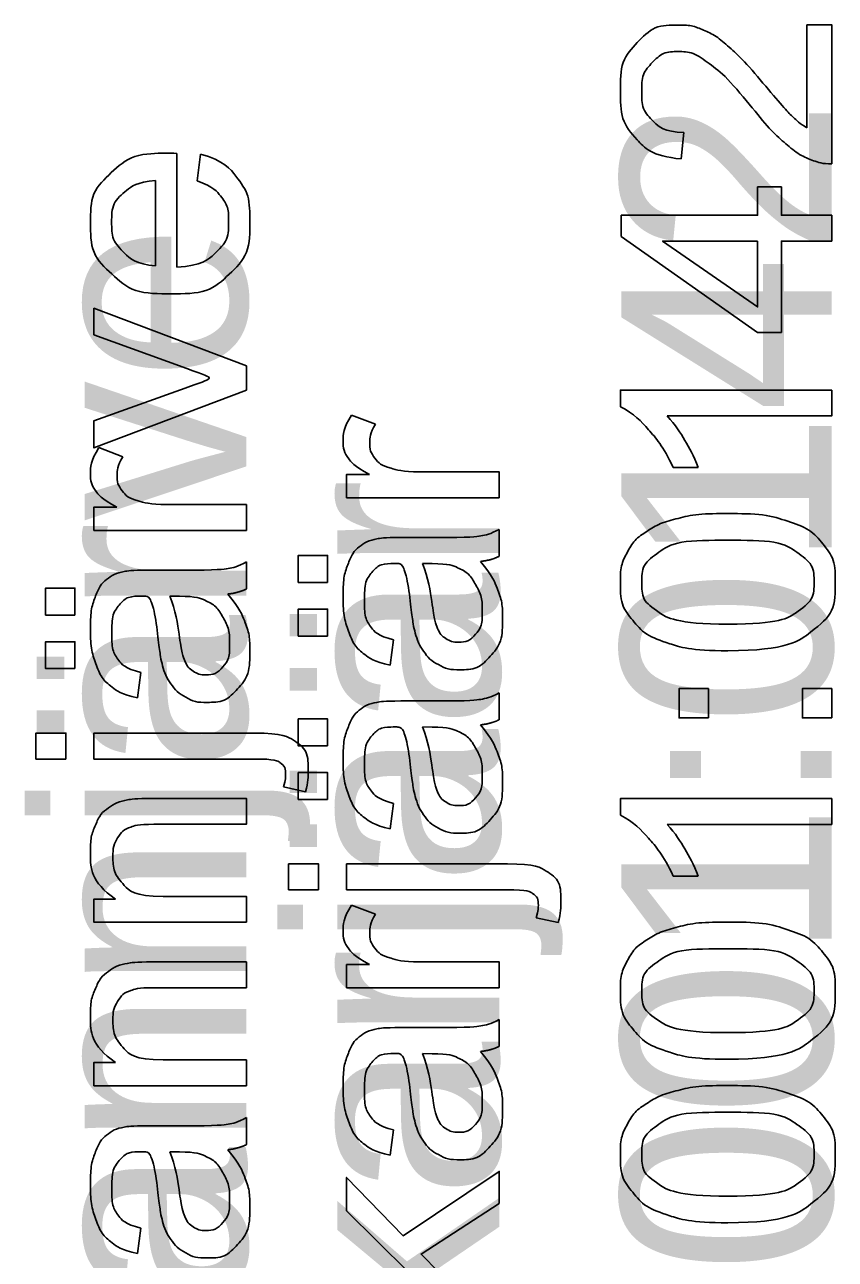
# Model space of a CAD drawing. Extents: x 700746 to 706058, y 6570320 to 6580460.
# Drawn here: x 704191.82 to 704213.76, y 6575242.65 to 6575276.09 of the extents above; entities that cross this region are included whole.
import ezdxf

# ---------------------------------------------------------------- set-up
doc = ezdxf.new("R2010")
doc.units = 0
doc.layers.add('kataster', color=7, linetype='Continuous')
doc.layers.add('Kataster tekst', color=7, linetype='Continuous')

msp = doc.modelspace()

# ---------------------------------------------------------------- linework, layer by layer
at = {"layer": 'kataster'}
for points in [[(704212.996, 6575276.092), (704213.669, 6575276.092), (704213.669, 6575272.326)], [(704212.996, 6575273.299), (704212.996, 6575276.092)], [(704209.668, 6575273.177), (704209.594, 6575272.456)], [(704195.94, 6575272.606), (704195.94, 6575269.525)], [(704196.492, 6575271.863), (704196.583, 6575272.586)], [(704195.367, 6575269.564), (704195.367, 6575271.871)], [(704213.669, 6575270.232), (704212.305, 6575270.232), (704212.305, 6575267.76), (704211.662, 6575267.76), (704207.969, 6575270.358), (704207.969, 6575270.931), (704211.662, 6575270.931), (704211.662, 6575271.7), (704212.305, 6575271.7), (704212.305, 6575270.931), (704213.669, 6575270.931), (704213.669, 6575270.232)], [(704211.662, 6575270.232), (704209.088, 6575270.232), (704211.662, 6575268.448), (704211.662, 6575270.232)], [(704196.215, 6575266.777), (704193.694, 6575267.693), (704193.694, 6575268.413), (704197.826, 6575266.851), (704197.826, 6575266.193)], [(704197.826, 6575266.193), (704193.694, 6575264.629), (704193.694, 6575265.367), (704196.168, 6575266.252)], [(704207.947, 6575265.745), (704207.947, 6575266.196), (704213.669, 6575266.196)], [(704213.669, 6575266.196), (704213.669, 6575265.496), (704209.21, 6575265.496)], [(704200.666, 6575265.521), (704201.314, 6575265.276)], [(704193.826, 6575264.637), (704194.474, 6575264.392)], [(704210.054, 6575264.097), (704209.378, 6575264.097)], [(704204.666, 6575263.28), (704200.534, 6575263.28), (704200.534, 6575263.91), (704201.16, 6575263.91)], [(704202.502, 6575263.979), (704204.666, 6575263.979), (704204.666, 6575263.28)], [(704195.662, 6575263.095), (704197.826, 6575263.095), (704197.826, 6575262.396)], [(704197.826, 6575262.396), (704193.694, 6575262.396), (704193.694, 6575263.026), (704194.32, 6575263.026)], [(704204.666, 6575262.424), (704204.666, 6575261.694)], [(704202.002, 6575262.202), (704202.935, 6575262.202)], [(704197.826, 6575261.54), (704197.826, 6575260.81)], [(704200.021, 6575260.986), (704199.226, 6575260.986), (704199.226, 6575261.716), (704200.021, 6575261.716), (704200.021, 6575260.986)], [(704202.85, 6575261.495), (704202.593, 6575261.498)], [(704195.162, 6575261.318), (704196.095, 6575261.318)], [(704193.181, 6575260.102), (704192.386, 6575260.102), (704192.386, 6575260.832), (704193.181, 6575260.832), (704193.181, 6575260.102)], [(704196.01, 6575260.611), (704195.753, 6575260.614)], [(704200.021, 6575259.535), (704199.226, 6575259.535), (704199.226, 6575260.265), (704200.021, 6575260.265), (704200.021, 6575259.535)], [(704201.807, 6575259.43), (704201.716, 6575258.744)], [(704193.181, 6575258.651), (704192.386, 6575258.651), (704192.386, 6575259.381), (704193.181, 6575259.381), (704193.181, 6575258.651)], [(704194.967, 6575258.546), (704194.876, 6575257.86)], [(704210.332, 6575257.315), (704209.537, 6575257.315), (704209.537, 6575258.111), (704210.332, 6575258.111), (704210.332, 6575257.315)], [(704213.669, 6575257.315), (704212.874, 6575257.315), (704212.874, 6575258.111), (704213.669, 6575258.111), (704213.669, 6575257.315)], [(704202.002, 6575257.775), (704202.935, 6575257.775)], [(704204.666, 6575257.997), (704204.666, 6575257.267)], [(704200.021, 6575256.559), (704199.226, 6575256.559), (704199.226, 6575257.289), (704200.021, 6575257.289), (704200.021, 6575256.559)], [(704192.938, 6575256.204), (704192.126, 6575256.204), (704192.126, 6575256.904), (704192.938, 6575256.904), (704192.938, 6575256.204)], [(704198.034, 6575256.204), (704193.694, 6575256.204), (704193.694, 6575256.904), (704198.048, 6575256.904)], [(704202.85, 6575257.068), (704202.593, 6575257.071)], [(704200.021, 6575255.108), (704199.226, 6575255.108), (704199.226, 6575255.838), (704200.021, 6575255.838), (704200.021, 6575255.108)], [(704199.425, 6575255.318), (704198.831, 6575255.447)], [(704195.286, 6575255.136), (704197.826, 6575255.136), (704197.826, 6575254.436), (704195.315, 6575254.436)], [(704207.947, 6575254.679), (704207.947, 6575255.13), (704213.669, 6575255.13)], [(704213.669, 6575255.13), (704213.669, 6575254.431), (704209.21, 6575254.431)], [(704201.807, 6575255.003), (704201.716, 6575254.317)], [(704199.778, 6575252.661), (704198.966, 6575252.661), (704198.966, 6575253.361), (704199.778, 6575253.361), (704199.778, 6575252.661)], [(704204.874, 6575252.661), (704200.534, 6575252.661), (704200.534, 6575253.361), (704204.888, 6575253.361)], [(704210.054, 6575253.032), (704209.378, 6575253.032)], [(704197.826, 6575251.782), (704193.694, 6575251.782), (704193.694, 6575252.412), (704194.281, 6575252.412)], [(704195.571, 6575252.481), (704197.826, 6575252.481), (704197.826, 6575251.782)], [(704200.666, 6575252.249), (704201.314, 6575252.004)], [(704206.265, 6575251.775), (704205.671, 6575251.904)], [(704195.286, 6575250.709), (704197.826, 6575250.709), (704197.826, 6575250.009), (704195.315, 6575250.009)], [(704204.666, 6575250.007), (704200.534, 6575250.007), (704200.534, 6575250.637), (704201.16, 6575250.637)], [(704202.502, 6575250.707), (704204.666, 6575250.707), (704204.666, 6575250.007)], [(704204.666, 6575249.151), (704204.666, 6575248.421)], [(704202.002, 6575248.93), (704202.935, 6575248.93)], [(704195.571, 6575248.054), (704197.826, 6575248.054), (704197.826, 6575247.355)], [(704202.85, 6575248.222), (704202.593, 6575248.226)], [(704197.826, 6575247.355), (704193.694, 6575247.355), (704193.694, 6575247.985), (704194.281, 6575247.985)], [(704197.826, 6575246.49), (704197.826, 6575245.76)], [(704195.162, 6575246.269), (704196.095, 6575246.269)], [(704201.807, 6575246.158), (704201.716, 6575245.472)], [(704196.01, 6575245.561), (704195.753, 6575245.565)], [(704204.666, 6575241.608), (704198.966, 6575241.608), (704198.966, 6575242.308), (704202.214, 6575242.308), (704200.534, 6575243.966), (704200.534, 6575244.872), (704202.069, 6575243.293), (704204.666, 6575245.033), (704204.666, 6575244.169), (704202.553, 6575242.796), (704203.028, 6575242.308), (704204.666, 6575242.308), (704204.666, 6575241.608)], [(704194.967, 6575243.497), (704194.876, 6575242.811)]]:
    msp.add_lwpolyline(points, dxfattribs=at)
for points, degree in [([(704209.594, 6575272.456), (704208.79, 6575272.53), (704208.369, 6575273.012), (704207.947, 6575273.494), (704207.947, 6575274.307), (704207.947, 6575275.127), (704208.402, 6575275.606), (704208.856, 6575276.084), (704209.529, 6575276.084), (704209.871, 6575276.084), (704210.201, 6575275.944), (704210.531, 6575275.804), (704210.896, 6575275.48), (704211.262, 6575275.156), (704211.899, 6575274.403), (704212.428, 6575273.773), (704212.616, 6575273.594), (704212.805, 6575273.415), (704212.996, 6575273.299)], 3), ([(704213.669, 6575272.326), (704213.416, 6575272.318), (704213.182, 6575272.407), (704212.797, 6575272.551), (704212.424, 6575272.869), (704212.051, 6575273.186), (704211.562, 6575273.784), (704210.799, 6575274.712), (704210.354, 6575275.037), (704209.909, 6575275.363), (704209.512, 6575275.363), (704209.096, 6575275.363), (704208.811, 6575275.066), (704208.525, 6575274.769), (704208.525, 6575274.291), (704208.525, 6575273.787), (704208.828, 6575273.484), (704209.131, 6575273.181), (704209.668, 6575273.177)], 3), ([(704196.583, 6575272.586), (704197.217, 6575272.415), (704197.567, 6575271.953), (704197.917, 6575271.49), (704197.917, 6575270.771), (704197.917, 6575269.865), (704197.359, 6575269.334), (704196.801, 6575268.804), (704195.795, 6575268.804), (704194.753, 6575268.804), (704194.178, 6575269.34), (704193.603, 6575269.877), (704193.603, 6575270.732), (704193.603, 6575271.56), (704194.167, 6575272.085), (704194.731, 6575272.61), (704195.753, 6575272.61), (704195.816, 6575272.61), (704195.94, 6575272.606)], 3), ([(704195.367, 6575271.871), (704194.844, 6575271.824), (704194.582, 6575271.606), (704194.176, 6575271.272), (704194.176, 6575270.739), (704194.176, 6575270.257), (704194.5, 6575269.928), (704194.824, 6575269.599), (704195.367, 6575269.564)], 3), ([(704195.94, 6575269.525), (704196.62, 6575269.564), (704196.982, 6575269.91), (704197.343, 6575270.256), (704197.343, 6575270.774), (704197.343, 6575271.159), (704197.14, 6575271.431), (704196.937, 6575271.704), (704196.492, 6575271.863)], 3), ([(704196.168, 6575266.252), (704196.569, 6575266.396), (704197.001, 6575266.516), (704196.674, 6575266.61), (704196.215, 6575266.777)], 3), ([(704201.16, 6575263.91), (704200.722, 6575264.15), (704200.582, 6575264.354), (704200.443, 6575264.558), (704200.443, 6575264.803), (704200.443, 6575265.156), (704200.666, 6575265.521)], 3), ([(704209.378, 6575264.097), (704209.102, 6575264.684), (704208.709, 6575265.123), (704208.316, 6575265.562), (704207.947, 6575265.745)], 3), ([(704209.21, 6575265.496), (704209.451, 6575265.244), (704209.692, 6575264.834), (704209.933, 6575264.424), (704210.054, 6575264.097)], 3), ([(704201.314, 6575265.276), (704201.164, 6575265.021), (704201.164, 6575264.766), (704201.164, 6575264.537), (704201.302, 6575264.355), (704201.44, 6575264.173), (704201.685, 6575264.096), (704202.059, 6575263.979), (704202.502, 6575263.979)], 3), ([(704194.32, 6575263.026), (704193.882, 6575263.266), (704193.742, 6575263.47), (704193.603, 6575263.674), (704193.603, 6575263.919), (704193.603, 6575264.272), (704193.826, 6575264.637)], 3), ([(704194.474, 6575264.392), (704194.324, 6575264.137), (704194.324, 6575263.882), (704194.324, 6575263.653), (704194.462, 6575263.471), (704194.6, 6575263.289), (704194.845, 6575263.212), (704195.219, 6575263.095), (704195.662, 6575263.095)], 3), ([(704210.858, 6575259.136), (704209.847, 6575259.136), (704209.23, 6575259.344), (704208.613, 6575259.552), (704208.28, 6575259.962), (704207.947, 6575260.371), (704207.947, 6575260.993), (704207.947, 6575261.452), (704208.132, 6575261.798), (704208.316, 6575262.145), (704208.664, 6575262.37), (704209.012, 6575262.594), (704209.511, 6575262.722), (704210.011, 6575262.85), (704210.858, 6575262.85), (704211.86, 6575262.85), (704212.477, 6575262.644), (704213.094, 6575262.439), (704213.429, 6575262.029), (704213.764, 6575261.619), (704213.764, 6575260.993), (704213.764, 6575260.169), (704213.176, 6575259.699), (704212.463, 6575259.136), (704210.858, 6575259.136)], 3), ([(704202.935, 6575262.202), (704203.91, 6575262.202), (704204.169, 6575262.247), (704204.428, 6575262.292), (704204.666, 6575262.424)], 3), ([(704201.716, 6575258.744), (704201.276, 6575258.837), (704201.005, 6575259.051), (704200.735, 6575259.265), (704200.589, 6575259.669), (704200.443, 6575260.073), (704200.443, 6575260.605), (704200.443, 6575261.134), (704200.567, 6575261.464), (704200.692, 6575261.794), (704200.88, 6575261.95), (704201.069, 6575262.105), (704201.357, 6575262.167), (704201.536, 6575262.202), (704202.002, 6575262.202)], 3), ([(704210.858, 6575259.857), (704212.264, 6575259.857), (704212.727, 6575260.185), (704213.191, 6575260.512), (704213.191, 6575260.993), (704213.191, 6575261.474), (704212.726, 6575261.802), (704212.26, 6575262.129), (704210.858, 6575262.129), (704209.45, 6575262.129), (704208.988, 6575261.802), (704208.525, 6575261.475), (704208.525, 6575260.985), (704208.525, 6575260.505), (704208.933, 6575260.217), (704209.454, 6575259.857), (704210.858, 6575259.857)], 3), ([(704196.095, 6575261.318), (704197.07, 6575261.318), (704197.329, 6575261.363), (704197.588, 6575261.408), (704197.826, 6575261.54)], 3), ([(704204.157, 6575261.555), (704204.486, 6575261.164), (704204.621, 6575260.805), (704204.757, 6575260.445), (704204.757, 6575260.033), (704204.757, 6575259.353), (704204.425, 6575258.988), (704204.093, 6575258.622), (704203.576, 6575258.622), (704203.273, 6575258.622), (704203.023, 6575258.76), (704202.772, 6575258.898), (704202.621, 6575259.122), (704202.469, 6575259.345), (704202.392, 6575259.625), (704202.337, 6575259.831), (704202.287, 6575260.247), (704202.186, 6575261.094), (704202.046, 6575261.495), (704201.902, 6575261.498), (704201.863, 6575261.498), (704201.434, 6575261.498), (704201.258, 6575261.301), (704201.021, 6575261.033), (704201.021, 6575260.505), (704201.021, 6575260.012), (704201.194, 6575259.778), (704201.367, 6575259.543), (704201.807, 6575259.43)], 3), ([(704202.593, 6575261.498), (704202.749, 6575261.117), (704202.857, 6575260.354), (704202.92, 6575259.922), (704202.997, 6575259.743), (704203.075, 6575259.564), (704203.225, 6575259.467), (704203.374, 6575259.37), (704203.557, 6575259.37), (704203.836, 6575259.37), (704204.023, 6575259.581), (704204.209, 6575259.793), (704204.209, 6575260.201), (704204.209, 6575260.605), (704204.033, 6575260.92), (704203.856, 6575261.234), (704203.549, 6575261.382), (704203.312, 6575261.495), (704202.85, 6575261.495)], 3), ([(704204.666, 6575261.694), (704204.448, 6575261.586), (704204.157, 6575261.555)], 2), ([(704194.876, 6575257.86), (704194.436, 6575257.953), (704194.165, 6575258.167), (704193.895, 6575258.381), (704193.749, 6575258.785), (704193.603, 6575259.189), (704193.603, 6575259.721), (704193.603, 6575260.25), (704193.727, 6575260.58), (704193.852, 6575260.91), (704194.04, 6575261.066), (704194.229, 6575261.221), (704194.517, 6575261.283), (704194.696, 6575261.318), (704195.162, 6575261.318)], 3), ([(704197.826, 6575260.81), (704197.608, 6575260.702), (704197.317, 6575260.671)], 2), ([(704197.317, 6575260.671), (704197.646, 6575260.28), (704197.781, 6575259.921), (704197.917, 6575259.561), (704197.917, 6575259.149), (704197.917, 6575258.469), (704197.585, 6575258.104), (704197.253, 6575257.738), (704196.736, 6575257.738), (704196.433, 6575257.738), (704196.183, 6575257.876), (704195.932, 6575258.014), (704195.781, 6575258.238), (704195.629, 6575258.461), (704195.552, 6575258.741), (704195.497, 6575258.947), (704195.447, 6575259.363), (704195.346, 6575260.21), (704195.206, 6575260.611), (704195.062, 6575260.614), (704195.023, 6575260.614), (704194.594, 6575260.614), (704194.418, 6575260.416), (704194.181, 6575260.149), (704194.181, 6575259.621), (704194.181, 6575259.128), (704194.354, 6575258.894), (704194.527, 6575258.659), (704194.967, 6575258.546)], 3), ([(704195.753, 6575260.614), (704195.909, 6575260.233), (704196.017, 6575259.47), (704196.08, 6575259.038), (704196.157, 6575258.859), (704196.235, 6575258.68), (704196.385, 6575258.583), (704196.534, 6575258.486), (704196.717, 6575258.486), (704196.996, 6575258.486), (704197.183, 6575258.697), (704197.369, 6575258.909), (704197.369, 6575259.317), (704197.369, 6575259.721), (704197.193, 6575260.036), (704197.016, 6575260.35), (704196.709, 6575260.498), (704196.472, 6575260.611), (704196.01, 6575260.611)], 3), ([(704201.716, 6575254.317), (704201.276, 6575254.41), (704201.005, 6575254.624), (704200.735, 6575254.838), (704200.589, 6575255.242), (704200.443, 6575255.646), (704200.443, 6575256.178), (704200.443, 6575256.707), (704200.567, 6575257.037), (704200.692, 6575257.367), (704200.88, 6575257.523), (704201.069, 6575257.678), (704201.357, 6575257.74), (704201.536, 6575257.775), (704202.002, 6575257.775)], 3), ([(704202.935, 6575257.775), (704203.91, 6575257.775), (704204.169, 6575257.82), (704204.428, 6575257.865), (704204.666, 6575257.997)], 3), ([(704204.157, 6575257.128), (704204.486, 6575256.737), (704204.621, 6575256.378), (704204.757, 6575256.018), (704204.757, 6575255.606), (704204.757, 6575254.926), (704204.425, 6575254.561), (704204.093, 6575254.195), (704203.576, 6575254.195), (704203.273, 6575254.195), (704203.023, 6575254.333), (704202.772, 6575254.471), (704202.621, 6575254.695), (704202.469, 6575254.918), (704202.392, 6575255.198), (704202.337, 6575255.404), (704202.287, 6575255.82), (704202.186, 6575256.667), (704202.046, 6575257.068), (704201.902, 6575257.071), (704201.863, 6575257.071), (704201.434, 6575257.071), (704201.258, 6575256.874), (704201.021, 6575256.606), (704201.021, 6575256.078), (704201.021, 6575255.585), (704201.194, 6575255.351), (704201.367, 6575255.116), (704201.807, 6575255.003)], 3), ([(704204.666, 6575257.267), (704204.448, 6575257.159), (704204.157, 6575257.128)], 2), ([(704198.048, 6575256.904), (704198.81, 6575256.904), (704199.109, 6575256.706), (704199.498, 6575256.453), (704199.498, 6575255.866), (704199.498, 6575255.582), (704199.425, 6575255.318)], 3), ([(704202.593, 6575257.071), (704202.749, 6575256.69), (704202.857, 6575255.927), (704202.92, 6575255.495), (704202.997, 6575255.316), (704203.075, 6575255.137), (704203.225, 6575255.04), (704203.374, 6575254.943), (704203.557, 6575254.943), (704203.836, 6575254.943), (704204.023, 6575255.154), (704204.209, 6575255.366), (704204.209, 6575255.774), (704204.209, 6575256.178), (704204.033, 6575256.493), (704203.856, 6575256.807), (704203.549, 6575256.955), (704203.312, 6575257.068), (704202.85, 6575257.068)], 3), ([(704198.831, 6575255.447), (704198.886, 6575255.658), (704198.886, 6575255.779), (704198.886, 6575255.994), (704198.744, 6575256.099), (704198.602, 6575256.204), (704198.034, 6575256.204)], 3), ([(704194.281, 6575252.412), (704193.603, 6575252.867), (704193.603, 6575253.725), (704193.603, 6575254.098), (704193.737, 6575254.411), (704193.871, 6575254.724), (704194.089, 6575254.879), (704194.307, 6575255.035), (704194.606, 6575255.097), (704194.8, 6575255.136), (704195.286, 6575255.136)], 3), ([(704195.315, 6575254.436), (704194.887, 6575254.436), (704194.675, 6575254.355), (704194.464, 6575254.273), (704194.337, 6575254.065), (704194.211, 6575253.857), (704194.211, 6575253.577), (704194.211, 6575253.131), (704194.495, 6575252.806), (704194.778, 6575252.481), (704195.571, 6575252.481)], 3), ([(704209.378, 6575253.032), (704209.102, 6575253.619), (704208.709, 6575254.058), (704208.316, 6575254.497), (704207.947, 6575254.679)], 3), ([(704209.21, 6575254.431), (704209.451, 6575254.178), (704209.692, 6575253.768), (704209.933, 6575253.358), (704210.054, 6575253.032)], 3), ([(704204.888, 6575253.361), (704205.65, 6575253.361), (704205.949, 6575253.163), (704206.338, 6575252.91), (704206.338, 6575252.323), (704206.338, 6575252.039), (704206.265, 6575251.775)], 3), ([(704205.671, 6575251.904), (704205.726, 6575252.115), (704205.726, 6575252.236), (704205.726, 6575252.451), (704205.584, 6575252.556), (704205.442, 6575252.661), (704204.874, 6575252.661)], 3), ([(704201.16, 6575250.637), (704200.722, 6575250.878), (704200.582, 6575251.082), (704200.443, 6575251.286), (704200.443, 6575251.53), (704200.443, 6575251.884), (704200.666, 6575252.249)], 3), ([(704201.314, 6575252.004), (704201.164, 6575251.749), (704201.164, 6575251.493), (704201.164, 6575251.265), (704201.302, 6575251.083), (704201.44, 6575250.901), (704201.685, 6575250.823), (704202.059, 6575250.707), (704202.502, 6575250.707)], 3), ([(704210.858, 6575248.07), (704209.847, 6575248.07), (704209.23, 6575248.278), (704208.613, 6575248.486), (704208.28, 6575248.896), (704207.947, 6575249.306), (704207.947, 6575249.928), (704207.947, 6575250.386), (704208.132, 6575250.733), (704208.316, 6575251.08), (704208.664, 6575251.304), (704209.012, 6575251.528), (704209.511, 6575251.657), (704210.011, 6575251.785), (704210.858, 6575251.785), (704211.86, 6575251.785), (704212.477, 6575251.579), (704213.094, 6575251.373), (704213.429, 6575250.963), (704213.764, 6575250.553), (704213.764, 6575249.928), (704213.764, 6575249.104), (704213.176, 6575248.634), (704212.463, 6575248.07), (704210.858, 6575248.07)], 3), ([(704210.858, 6575248.792), (704212.264, 6575248.792), (704212.727, 6575249.119), (704213.191, 6575249.447), (704213.191, 6575249.928), (704213.191, 6575250.408), (704212.726, 6575250.736), (704212.26, 6575251.064), (704210.858, 6575251.064), (704209.45, 6575251.064), (704208.988, 6575250.737), (704208.525, 6575250.41), (704208.525, 6575249.92), (704208.525, 6575249.439), (704208.933, 6575249.151), (704209.454, 6575248.792), (704210.858, 6575248.792)], 3), ([(704194.281, 6575247.985), (704193.603, 6575248.44), (704193.603, 6575249.298), (704193.603, 6575249.671), (704193.737, 6575249.984), (704193.871, 6575250.297), (704194.089, 6575250.452), (704194.307, 6575250.608), (704194.606, 6575250.67), (704194.8, 6575250.709), (704195.286, 6575250.709)], 3), ([(704195.315, 6575250.009), (704194.887, 6575250.009), (704194.675, 6575249.928), (704194.464, 6575249.846), (704194.337, 6575249.638), (704194.211, 6575249.43), (704194.211, 6575249.15), (704194.211, 6575248.703), (704194.495, 6575248.379), (704194.778, 6575248.054), (704195.571, 6575248.054)], 3), ([(704202.935, 6575248.93), (704203.91, 6575248.93), (704204.169, 6575248.975), (704204.428, 6575249.019), (704204.666, 6575249.151)], 3), ([(704201.716, 6575245.472), (704201.276, 6575245.565), (704201.005, 6575245.779), (704200.735, 6575245.992), (704200.589, 6575246.396), (704200.443, 6575246.8), (704200.443, 6575247.333), (704200.443, 6575247.861), (704200.567, 6575248.192), (704200.692, 6575248.522), (704200.88, 6575248.677), (704201.069, 6575248.833), (704201.357, 6575248.895), (704201.536, 6575248.93), (704202.002, 6575248.93)], 3), ([(704204.666, 6575248.421), (704204.448, 6575248.313), (704204.157, 6575248.282)], 2), ([(704204.157, 6575248.282), (704204.486, 6575247.892), (704204.621, 6575247.532), (704204.757, 6575247.173), (704204.757, 6575246.761), (704204.757, 6575246.081), (704204.425, 6575245.715), (704204.093, 6575245.35), (704203.576, 6575245.35), (704203.273, 6575245.35), (704203.023, 6575245.488), (704202.772, 6575245.626), (704202.621, 6575245.849), (704202.469, 6575246.073), (704202.392, 6575246.353), (704202.337, 6575246.559), (704202.287, 6575246.975), (704202.186, 6575247.822), (704202.046, 6575248.222), (704201.902, 6575248.226), (704201.863, 6575248.226), (704201.434, 6575248.226), (704201.258, 6575248.028), (704201.021, 6575247.76), (704201.021, 6575247.233), (704201.021, 6575246.74), (704201.194, 6575246.505), (704201.367, 6575246.271), (704201.807, 6575246.158)], 3), ([(704202.593, 6575248.226), (704202.749, 6575247.845), (704202.857, 6575247.082), (704202.92, 6575246.65), (704202.997, 6575246.471), (704203.075, 6575246.292), (704203.225, 6575246.194), (704203.374, 6575246.097), (704203.557, 6575246.097), (704203.836, 6575246.097), (704204.023, 6575246.309), (704204.209, 6575246.521), (704204.209, 6575246.929), (704204.209, 6575247.333), (704204.033, 6575247.647), (704203.856, 6575247.962), (704203.549, 6575248.11), (704203.312, 6575248.222), (704202.85, 6575248.222)], 3), ([(704210.858, 6575243.643), (704209.847, 6575243.643), (704209.23, 6575243.851), (704208.613, 6575244.059), (704208.28, 6575244.469), (704207.947, 6575244.879), (704207.947, 6575245.501), (704207.947, 6575245.959), (704208.132, 6575246.306), (704208.316, 6575246.653), (704208.664, 6575246.877), (704209.012, 6575247.101), (704209.511, 6575247.23), (704210.011, 6575247.358), (704210.858, 6575247.358), (704211.86, 6575247.358), (704212.477, 6575247.152), (704213.094, 6575246.946), (704213.429, 6575246.536), (704213.764, 6575246.126), (704213.764, 6575245.501), (704213.764, 6575244.677), (704213.176, 6575244.207), (704212.463, 6575243.643), (704210.858, 6575243.643)], 3), ([(704196.095, 6575246.269), (704197.07, 6575246.269), (704197.329, 6575246.313), (704197.588, 6575246.358), (704197.826, 6575246.49)], 3), ([(704210.858, 6575244.364), (704212.264, 6575244.364), (704212.727, 6575244.692), (704213.191, 6575245.02), (704213.191, 6575245.501), (704213.191, 6575245.981), (704212.726, 6575246.309), (704212.26, 6575246.637), (704210.858, 6575246.637), (704209.45, 6575246.637), (704208.988, 6575246.31), (704208.525, 6575245.982), (704208.525, 6575245.493), (704208.525, 6575245.012), (704208.933, 6575244.724), (704209.454, 6575244.364), (704210.858, 6575244.364)], 3), ([(704194.876, 6575242.811), (704194.436, 6575242.904), (704194.165, 6575243.118), (704193.895, 6575243.331), (704193.749, 6575243.735), (704193.603, 6575244.139), (704193.603, 6575244.672), (704193.603, 6575245.2), (704193.727, 6575245.531), (704193.852, 6575245.861), (704194.04, 6575246.016), (704194.229, 6575246.172), (704194.517, 6575246.234), (704194.696, 6575246.269), (704195.162, 6575246.269)], 3), ([(704197.826, 6575245.76), (704197.608, 6575245.652), (704197.317, 6575245.621)], 2), ([(704197.317, 6575245.621), (704197.646, 6575245.231), (704197.781, 6575244.871), (704197.917, 6575244.512), (704197.917, 6575244.1), (704197.917, 6575243.42), (704197.585, 6575243.054), (704197.253, 6575242.689), (704196.736, 6575242.689), (704196.433, 6575242.689), (704196.183, 6575242.827), (704195.932, 6575242.965), (704195.781, 6575243.188), (704195.629, 6575243.412), (704195.552, 6575243.692), (704195.497, 6575243.898), (704195.447, 6575244.313), (704195.346, 6575245.161), (704195.206, 6575245.561), (704195.062, 6575245.565), (704195.023, 6575245.565), (704194.594, 6575245.565), (704194.418, 6575245.367), (704194.181, 6575245.099), (704194.181, 6575244.572), (704194.181, 6575244.079), (704194.354, 6575243.844), (704194.527, 6575243.61), (704194.967, 6575243.497)], 3), ([(704195.753, 6575245.565), (704195.909, 6575245.184), (704196.017, 6575244.421), (704196.08, 6575243.989), (704196.157, 6575243.81), (704196.235, 6575243.631), (704196.385, 6575243.533), (704196.534, 6575243.436), (704196.717, 6575243.436), (704196.996, 6575243.436), (704197.183, 6575243.648), (704197.369, 6575243.86), (704197.369, 6575244.268), (704197.369, 6575244.672), (704197.193, 6575244.986), (704197.016, 6575245.301), (704196.709, 6575245.448), (704196.472, 6575245.561), (704196.01, 6575245.561)], 3)]:
    msp.add_open_spline(points, degree=degree, dxfattribs=at)

# ---------------------------------------------------------------- texts
at = {"layer": 'Kataster tekst'}
for s, p in [('22901:001:0142', (704213.669, 6575218.966)), ('Uus-Pannjärve ', (704197.826, 6575220.276)), ('liivakarjäär', (704204.666, 6575227.364))]:
    msp.add_text(s, height=5.7, rotation=90, dxfattribs=at).set_placement(p)

doc.saveas('drawing.dxf')
